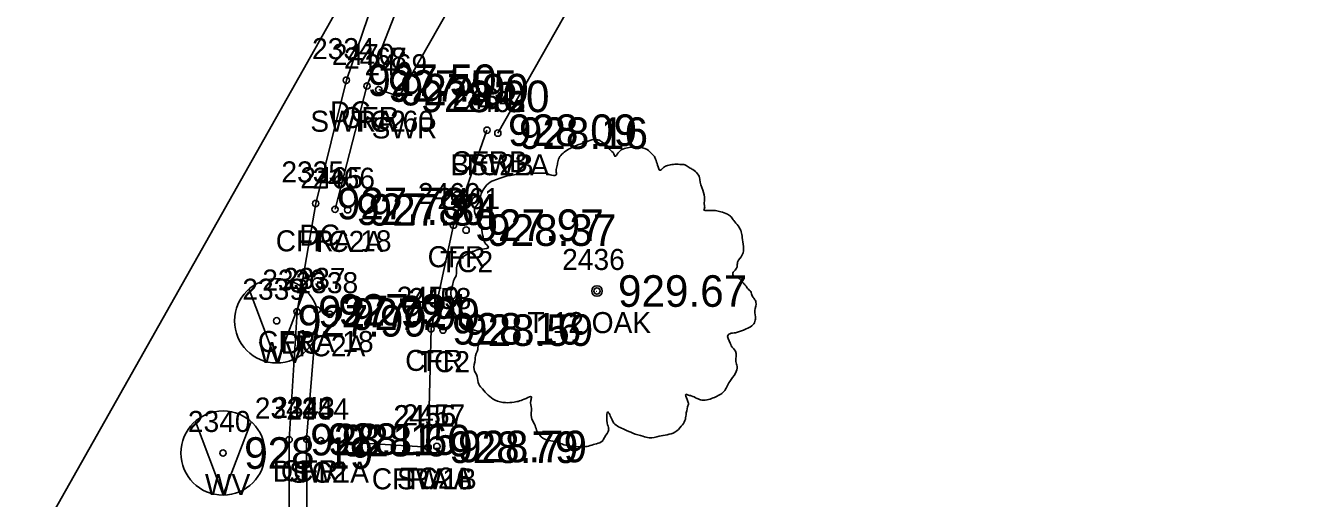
# Model space of a CAD drawing. Extents: x 1575382 to 1578175, y 1099175 to 1101955.
# Drawn here: x 1576768.2 to 1576828.4, y 1100167.7 to 1100190.2 of the extents above; entities that cross this region are included whole.
import ezdxf

# ---------------------------------------------------------------- set-up
doc = ezdxf.new("R2010")
doc.units = 0
for name, color, linetype in [('RD_EX_Conc', 7, 'Continuous'), ('RD_EX_Conc_txCode', 7, 'Continuous'), ('RD_EX_Road', 7, 'Continuous'), ('RD_EX_TX_Conc_ELEV', 7, 'Continuous'), ('RD_EX_TX_UT_ELEV', 7, 'Continuous'), ('RD_EX_TX_VEG_ELEV', 7, 'Continuous'), ('RD_EX_UT', 7, 'Continuous'), ('RD_EX_UT_txCode', 7, 'Continuous'), ('RD_EX_VEG', 7, 'Continuous'), ('RD_EX_VEG_txCode', 7, 'Continuous'), ('RD_HC_Data', 7, 'Continuous'), ('RD_SMD_Locator', 7, 'Continuous')]:
    doc.layers.add(name, color=color, linetype=linetype)

msp = doc.modelspace()

# ---------------------------------------------------------------- linework, layer by layer
at = {"layer": 'RD_EX_Conc'}
msp.add_line((1576782.178, 1100170.484), (1576787.283, 1100170.169), dxfattribs=at)
for points in [[(1576790.593, 1100185.089), (1576808.854, 1100217.268), (1576824.9, 1100245.649), (1576834.087, 1100262.603)], [(1576782.862, 1100181.473), (1576784.375, 1100187.328), (1576787.421, 1100195.144), (1576787.421, 1100195.144), (1576801.756, 1100221.084), (1576817.847, 1100249.62), (1576825.371, 1100258.185)], [(1576784.937, 1100187.155), (1576785.913, 1100186.836), (1576804.316, 1100219.229), (1576820.586, 1100248.006), (1576825.743, 1100257.772)], [(1576785.777, 1100195.961), (1576786.17, 1100195.752), (1576783.397, 1100187.603), (1576781.942, 1100181.747), (1576781.056, 1100176.612), (1576780.677, 1100170.531), (1576780.648, 1100154.572), (1576781.71, 1100148.925), (1576783.019, 1100145.98), (1576783.874, 1100142.998), (1576785.927, 1100140.682), (1576788.648, 1100139.275), (1576796.673, 1100133.29), (1576804.546, 1100128.565), (1576819.43, 1100122.601)], [(1576787.283, 1100170.169), (1576787.42, 1100175.795), (1576788.486, 1100180.718), (1576790.075, 1100185.229)], [(1576782.012, 1100176.69), (1576781.508, 1100170.553), (1576781.58, 1100154.655), (1576782.614, 1100149.316), (1576785.295, 1100144.157)]]:
    msp.add_lwpolyline(points, dxfattribs=at)
at = {"layer": 'RD_EX_Road'}
msp.add_lwpolyline([(1576663.307, 1099979.534), (1576687.432, 1100021.526), (1576712.032, 1100065.104), (1576738.416, 1100112.144), (1576760.611, 1100151.412), (1576785.777, 1100195.961), (1576800.589, 1100221.872), (1576817.543, 1100252.084), (1576858.248, 1100324.631), (1576880.454, 1100364.005), (1576883.5, 1100369.448), (1576896.98, 1100397.709)], dxfattribs=at)
at = {"layer": 'RD_EX_UT'}
for p, q in [((1576780.087, 1100174.183), (1576778.784, 1100177.665)), ((1576780.087, 1100174.183), (1576781.41, 1100177.628)), ((1576777.539, 1100167.901), (1576776.236, 1100171.384)), ((1576777.539, 1100167.901), (1576778.861, 1100171.347))]:
    msp.add_line(p, q, dxfattribs=at)
for centre in [(1576780.087, 1100176.175), (1576777.539, 1100169.894)]:
    msp.add_circle(centre, 2, dxfattribs=at)
at = {"layer": 'RD_EX_VEG'}
for centre, radius in [((1576795.302, 1100177.589), 0.25), ((1576795.29, 1100177.57), 0.0001)]:
    msp.add_circle(centre, radius, dxfattribs=at)
for points in [[(1576795.434, 1100184.756), (1576795.134, 1100184.781), (1576794.809, 1100184.681), (1576794.559, 1100184.582), (1576794.335, 1100184.507), (1576794.11, 1100184.407), (1576793.81, 1100184.232), (1576793.585, 1100184.032), (1576793.46, 1100183.782), (1576793.41, 1100183.557), (1576793.36, 1100183.282), (1576793.36, 1100183.107), (1576793.235, 1100183.082), (1576793.085, 1100183.107), (1576792.835, 1100183.182), (1576792.585, 1100183.182), (1576792.335, 1100183.182), (1576791.986, 1100183.157), (1576791.636, 1100183.157), (1576791.361, 1100183.107), (1576791.036, 1100183.057), (1576790.661, 1100182.932), (1576790.311, 1100182.807), (1576790.011, 1100182.557), (1576789.762, 1100182.083), (1576789.637, 1100181.733), (1576789.487, 1100181.483), (1576789.637, 1100181.033), (1576789.812, 1100180.683), (1576789.836, 1100180.483), (1576789.911, 1100180.059), (1576790.011, 1100179.834), (1576790.136, 1100179.634), (1576790.061, 1100179.609), (1576789.687, 1100179.559), (1576789.387, 1100179.459), (1576788.962, 1100179.234), (1576788.737, 1100179.009), (1576788.637, 1100178.684), (1576788.612, 1100178.334), (1576788.512, 1100178.134), (1576788.437, 1100177.859), (1576788.412, 1100177.784), (1576788.362, 1100177.46), (1576788.462, 1100177.01), (1576788.487, 1100176.66), (1576788.612, 1100176.435), (1576788.762, 1100176.26), (1576788.937, 1100176.01), (1576789.337, 1100175.785), (1576789.662, 1100175.685), (1576789.861, 1100175.66), (1576789.687, 1100175.161), (1576789.637, 1100174.811), (1576789.512, 1100174.411), (1576789.512, 1100174.336), (1576789.462, 1100173.861), (1576789.612, 1100173.536), (1576789.687, 1100173.162), (1576789.861, 1100172.937), (1576790.136, 1100172.637), (1576790.461, 1100172.412), (1576790.961, 1100172.287), (1576791.361, 1100172.312), (1576791.936, 1100172.487), (1576792.185, 1100172.562), (1576792.16, 1100172.387), (1576792.185, 1100172.012), (1576792.185, 1100171.587), (1576792.335, 1100171.262), (1576792.435, 1100170.987), (1576792.585, 1100170.738), (1576792.91, 1100170.513), (1576793.31, 1100170.438), (1576793.735, 1100170.288), (1576794.185, 1100170.213), (1576794.684, 1100170.188), (1576795.284, 1100170.338), (1576795.559, 1100170.463), (1576795.659, 1100170.638), (1576795.859, 1100171.012), (1576795.809, 1100171.237), (1576795.834, 1100171.837), (1576795.934, 1100171.662), (1576796.109, 1100171.312), (1576796.609, 1100171.012), (1576797.008, 1100170.838), (1576797.483, 1100170.688), (1576797.783, 1100170.613), (1576798.258, 1100170.688), (1576798.633, 1100170.763), (1576799.007, 1100170.888), (1576799.307, 1100171.162), (1576799.482, 1100171.437), (1576799.532, 1100171.712), (1576799.607, 1100172.087), (1576799.657, 1100172.262)], [(1576799.657, 1100172.262), (1576799.582, 1100172.437), (1576799.532, 1100172.687), (1576799.607, 1100172.662), (1576799.782, 1100172.612), (1576800.057, 1100172.487), (1576800.282, 1100172.412), (1576800.607, 1100172.437), (1576800.882, 1100172.537), (1576801.331, 1100172.812), (1576801.606, 1100173.286), (1576801.881, 1100173.686), (1576801.956, 1100174.011), (1576801.906, 1100174.236), (1576801.881, 1100174.736), (1576801.681, 1100174.986), (1576801.631, 1100175.111), (1576801.531, 1100175.51), (1576801.606, 1100175.56), (1576801.881, 1100175.61), (1576802.256, 1100175.735), (1576802.531, 1100175.86), (1576802.756, 1100176.035), (1576802.831, 1100176.26), (1576802.806, 1100176.66), (1576802.856, 1100177.06), (1576802.781, 1100177.21), (1576802.681, 1100177.36), (1576802.606, 1100177.56), (1576802.456, 1100177.709), (1576802.356, 1100177.859), (1576802.256, 1100177.959), (1576802.131, 1100178.109), (1576801.956, 1100178.234), (1576801.806, 1100178.284), (1576801.756, 1100178.434), (1576801.906, 1100178.634), (1576801.956, 1100178.734), (1576801.981, 1100178.959), (1576802.206, 1100179.309), (1576802.256, 1100179.709), (1576802.206, 1100180.133), (1576802.156, 1100180.408), (1576802.006, 1100180.683), (1576801.806, 1100180.933), (1576801.681, 1100181.108), (1576801.506, 1100181.233), (1576801.182, 1100181.358), (1576800.932, 1100181.408), (1576800.582, 1100181.408), (1576800.382, 1100181.458), (1576800.407, 1100181.508), (1576800.407, 1100181.658), (1576800.407, 1100181.933), (1576800.332, 1100182.382), (1576800.182, 1100182.882), (1576800.182, 1100182.907), (1576800.082, 1100183.157), (1576799.857, 1100183.357), (1576799.682, 1100183.457), (1576799.482, 1100183.582), (1576799.232, 1100183.607), (1576798.933, 1100183.607), (1576798.658, 1100183.557), (1576798.458, 1100183.457), (1576798.283, 1100183.332), (1576798.208, 1100183.482), (1576798.108, 1100183.782), (1576798.058, 1100183.932), (1576797.908, 1100184.107), (1576797.683, 1100184.307), (1576797.233, 1100184.432), (1576796.609, 1100184.357), (1576796.309, 1100184.157), (1576796.159, 1100183.982), (1576796.109, 1100184.107), (1576795.909, 1100184.307), (1576795.809, 1100184.482), (1576795.634, 1100184.607), (1576795.484, 1100184.706), (1576795.384, 1100184.756)]]:
    msp.add_spline(points, degree=3, dxfattribs=at)
at = {"layer": 'RD_SMD_Locator'}
for centre in [(1576783.397, 1100187.603), (1576784.375, 1100187.328), (1576784.937, 1100187.155), (1576784.937, 1100187.155), (1576785.913, 1100186.836), (1576790.075, 1100185.229), (1576790.593, 1100185.089), (1576790.593, 1100185.089), (1576781.942, 1100181.747), (1576782.862, 1100181.473), (1576783.458, 1100181.447), (1576788.486, 1100180.718), (1576789.087, 1100180.483), (1576795.302, 1100177.589), (1576781.056, 1100176.612), (1576782.012, 1100176.69), (1576782.613, 1100176.486), (1576780.087, 1100176.175), (1576787.42, 1100175.795), (1576787.989, 1100175.733), (1576780.677, 1100170.531), (1576781.508, 1100170.553), (1576782.178, 1100170.484), (1576782.178, 1100170.484), (1576777.539, 1100169.894), (1576787.283, 1100170.169), (1576787.283, 1100170.169), (1576787.698, 1100170.205)]:
    msp.add_circle(centre, 0.15, dxfattribs=at)

# ---------------------------------------------------------------- texts
at = {"layer": 'RD_EX_Conc_txCode'}
for s, p in [('2334', (1576781.767, 1100188.603)), ('2470', (1576782.706, 1100188.328)), ('2467', (1576783.284, 1100188.155)), ('2468', (1576783.284, 1100188.155)), ('2469', (1576784.26, 1100187.836)), ('2464', (1576788.421, 1100186.229)), ('2462', (1576788.94, 1100186.089)), ('2463', (1576788.94, 1100186.089)), ('SWRA 60', (1576781.685, 1100185.155)), ('DC', (1576782.617, 1100185.603)), ('CFR', (1576783.147, 1100185.328)), ('TC2', (1576783.693, 1100185.155)), ('SWR', (1576784.598, 1100184.836)), ('2335', (1576780.312, 1100182.747)), ('CFRB', (1576788.374, 1100183.229)), ('BSW2A', (1576788.341, 1100183.089)), ('TC2B', (1576788.877, 1100183.089)), ('2465', (1576781.208, 1100182.473)), ('2466', (1576781.781, 1100182.447)), ('2460', (1576786.793, 1100181.718)), ('2461', (1576787.717, 1100181.483)), ('DC', (1576781.162, 1100179.747)), ('CFRA 18', (1576780.043, 1100179.473)), ('TC2A', (1576781.725, 1100179.447)), ('CFR', (1576787.258, 1100178.718)), ('TC2', (1576787.843, 1100178.483)), ('2336', (1576779.403, 1100177.612)), ('2337', (1576780.382, 1100177.69)), ('2338', (1576780.983, 1100177.486)), ('2459', (1576785.79, 1100176.795)), ('2458', (1576786.359, 1100176.733)), ('CFRA 18', (1576779.194, 1100174.69)), ('DC', (1576780.277, 1100174.612)), ('TC2A', (1576780.881, 1100174.486)), ('CFR', (1576786.192, 1100173.795)), ('TC2', (1576786.745, 1100173.733)), ('2342', (1576779.047, 1100171.531)), ('2343', (1576779.878, 1100171.553)), ('2344', (1576780.548, 1100171.484)), ('2454', (1576780.548, 1100171.484)), ('2457', (1576786.068, 1100171.205)), ('2456', (1576785.629, 1100171.169)), ('2455', (1576785.653, 1100171.169)), ('DC', (1576779.898, 1100168.531)), ('CFR', (1576780.28, 1100168.553)), ('SW1A', (1576780.681, 1100168.484)), ('TC2', (1576780.933, 1100168.484)), ('TC2A', (1576785.965, 1100168.205)), ('CFRA 6', (1576784.606, 1100168.169)), ('SW1B', (1576785.802, 1100168.169))]:
    msp.add_text(s, height=1, dxfattribs=at).set_placement(p)
at = {"layer": 'RD_EX_TX_Conc_ELEV'}
for s, p in [('927.50', (1576784.397, 1100186.853)), ('927.55', (1576785.375, 1100186.578)), ('927.99', (1576785.937, 1100186.405)), ('927.99', (1576785.937, 1100186.405)), ('928.00', (1576786.913, 1100186.086)), ('928.09', (1576791.075, 1100184.479)), ('928.16', (1576791.593, 1100184.339)), ('928.16', (1576791.593, 1100184.339)), ('927.73', (1576782.942, 1100180.997)), ('927.80', (1576783.862, 1100180.723)), ('927.84', (1576784.458, 1100180.697)), ('927.97', (1576789.486, 1100179.968)), ('928.37', (1576790.087, 1100179.733)), ('927.92', (1576782.056, 1100175.862)), ('927.94', (1576783.012, 1100175.94)), ('927.99', (1576783.613, 1100175.736)), ('928.16', (1576788.42, 1100175.045)), ('928.59', (1576788.989, 1100174.983)), ('928.11', (1576781.677, 1100169.781)), ('928.15', (1576782.508, 1100169.803)), ('928.60', (1576783.178, 1100169.734)), ('928.60', (1576783.178, 1100169.734)), ('928.79', (1576788.283, 1100169.419)), ('928.79', (1576788.283, 1100169.419)), ('928.79', (1576788.698, 1100169.455))]:
    msp.add_text(s, height=1.5, dxfattribs=at).set_placement(p)
at = {"layer": 'RD_EX_TX_UT_ELEV'}
for s, p in [('927.99', (1576781.087, 1100175.425)), ('928.19', (1576778.539, 1100169.144))]:
    msp.add_text(s, height=1.5, dxfattribs=at).set_placement(p)
at = {"layer": 'RD_EX_TX_VEG_ELEV'}
msp.add_text('929.67', height=1.5, dxfattribs=at).set_placement((1576796.302, 1100176.839))
at = {"layer": 'RD_EX_UT_txCode'}
for s, p in [('2339', (1576778.457, 1100177.175)), ('WV', (1576779.229, 1100174.175)), ('2340', (1576775.87, 1100170.894)), ('WV', (1576776.681, 1100167.894))]:
    msp.add_text(s, height=1, dxfattribs=at).set_placement(p)
at = {"layer": 'RD_EX_VEG_txCode'}
for s, p in [('2436', (1576793.649, 1100178.589)), ('T 12 OAK', (1576792.003, 1100175.589))]:
    msp.add_text(s, height=1, dxfattribs=at).set_placement(p)
at = {"layer": 'RD_HC_Data'}
msp.add_text('N 29%%d 29\' 15" E', height=6, rotation=60.51249, dxfattribs=at).set_placement((1576749.154, 1100162.303))

doc.saveas('drawing.dxf')
